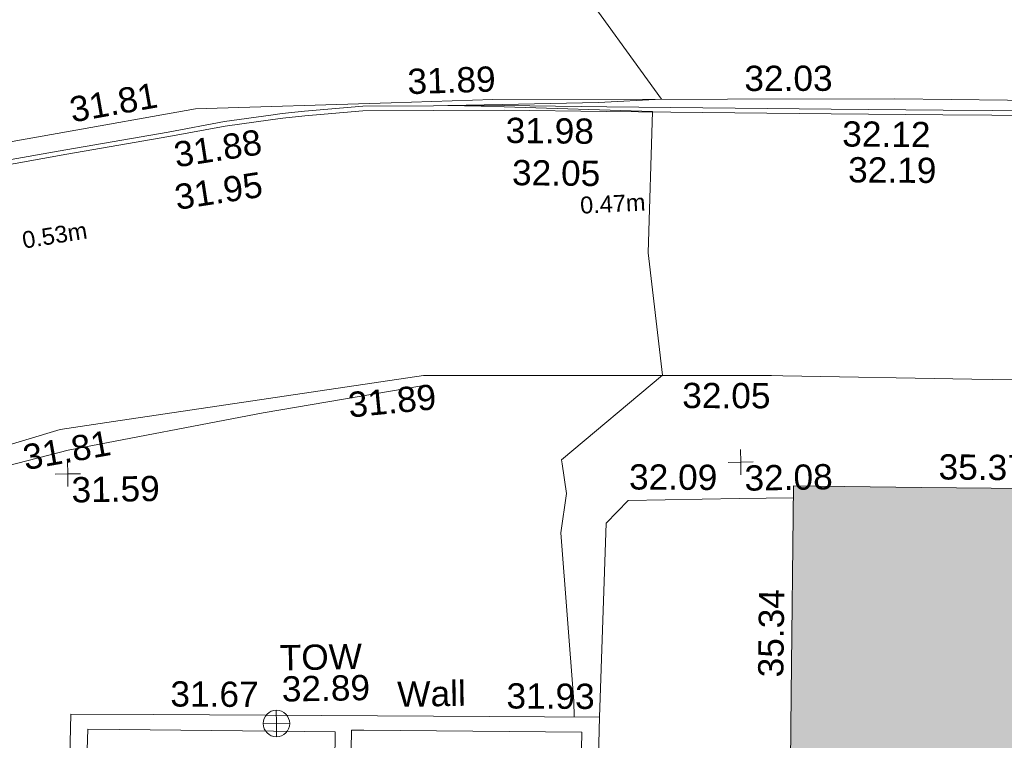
# Model space of a CAD drawing. Header units: millimetres. Extents: x -287732 to 520720, y -103372 to 287754.
# Tile 308 of 380: x 152859 to 167488, y 253340 to 264043. Entities that reach past the tile are written whole.
import ezdxf

# ---------------------------------------------------------------- set-up
doc = ezdxf.new("R2010")
doc.units = ezdxf.units.MM
doc.linetypes.add('IMPORT-UG_ELEC_LV_QLB2 _2_', pattern=[2700, 1500, -300.0000000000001, 0, -250, 150, -300.0000000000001, 0, -200])
doc.linetypes.add('IMPORT-UG_ELEC_STREET LIGHTING_QLB2 _2_', pattern=[2700, 1500, -300.0000000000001, 0, -250, 150, -300.0000000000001, 0, -200])
for name, color, linetype, lineweight, true_color in [('00_TOPO_TOP_OF_WALL', 7, 'Continuous', 9, 0x666666), ('00_UAV_BUILDING_CANOPY', 7, 'Continuous', 9, 0xff7fff), ('00_UAV_CONCRETE', 9, 'Continuous', 9, 0x808080), ('00_UAV_FENCE', 7, 'Continuous', 9, 0x264c2f), ('00_UAV_FORM_LINES', 7, 'Continuous', 9, 0x666666), ('00_UAV_KERB_BOTTOM', 1, 'Continuous', 9, 0xff0000), ('00_UAV_KERB_TOP', 7, 'Continuous', 9, 0xa500a5), ('00_UAV_LEVEL_SPOT', 7, 'Continuous', 9, 0x666666), ('00_UAV_TOP_OF_WALL', 7, 'Continuous', 9, 0x666666), ('00_UAV_WALL', 7, 'Continuous', 9, 0x7c00a5), ('01_DTM_CONTOUR_MNR', 7, 'Continuous', 9, 0xa5a552), ('12333-PUM-2D-U-0001-C01 - Rev2_REVIT IMPORT_dwg', 7, 'Continuous', 9, 0x767676), ('A_RHA_Line', 7, 'Continuous', 9, 0x00a600), ('PUM-ELECTRIC-LV-QLB2', 1, 'IMPORT-UG_ELEC_LV_QLB2 _2_', 9, 0xff0000)]:
    doc.layers.add(name, color=color, linetype=linetype, lineweight=lineweight, true_color=true_color)
doc.layers.add('A_RHA_Detail', color=7, linetype='Continuous', lineweight=9)
doc.styles.add('Arial_1', font='arial.ttf', dxfattribs={"height": 250})
doc.styles.add('Swis721 Lt BT_2', font='swissl.ttf', dxfattribs={"height": 375})

# ---------------------------------------------------------------- blocks, each defined once
blk = doc.blocks.new('12333-PUM-2D-U-0001-C01 - Rev2_REVIT IMPORT_dwg_TOW-2077249-Site Location Plan Proposed')
at = {"layer": '00_TOPO_TOP_OF_WALL', "color": 254, "true_color": 0xcccccc, "flags": 128}
for points in [[(0, 525.0554400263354), (0, 0), (-525.0554401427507, 0)], [(525.0554401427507, 0), (0, 0), (0, -525.0554400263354)]]:
    blk.add_lwpolyline(points, dxfattribs=at)
at = {"layer": '00_TOPO_TOP_OF_WALL', "color": 254, "true_color": 0xcccccc}
blk.add_circle((0, 0), 525.0554401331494, dxfattribs=at)
blk = doc.blocks.new('12333-PUM-2D-U-0001-C01 - Rev2_REVIT IMPORT_dwg_UAV-2077255-Site Location Plan Proposed')
at = {"layer": '00_UAV_LEVEL_SPOT', "color": 254, "true_color": 0xcccccc, "flags": 128}
for points in [[(500.0000000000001, 0), (0, 0), (0, 500.0000000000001)], [(0, -500.0000000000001), (0, 0), (-500.0000000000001, 0)]]:
    blk.add_lwpolyline(points, dxfattribs=at)
blk = doc.blocks.new('12333-PUM-2D-U-0001-C01 - Rev2_REVIT IMPORT_dwg_MGS62954_T2_Galway_ITM_3d_Rev1-2077680-Site Location Plan Proposed')
at = {"layer": '00_UAV_CONCRETE', "color": 254, "true_color": 0xcccccc, "flags": 128}
blk.add_lwpolyline([(534067836.5120001, 725806250.0159999), (534067986.0470001, 725809128.2360002), (534068319.0470001, 725809459.2360002), (534069966.5600509, 725809458.4533335), (534070772.2441353, 725809458.0705857)], dxfattribs=at)
at = {"layer": '00_UAV_FENCE', "color": 254, "true_color": 0xcccccc, "flags": 128}
for points in [[(534040236.5966402, 725811621.3257229), (534044811.3240002, 725812382.8490001), (534045165.275646, 725812441.7828897), (534049892.3240002, 725813228.8490003), (534050095.5373529, 725813263.728904), (534054984.3240001, 725814102.8490001), (534055022.6383213, 725814110.7843702), (534058499.3240001, 725814830.849), (534059928.9222767, 725815058.6848342), (534061994.3240002, 725815387.8490002), (534064902.0096612, 725815427.3198463), (534066414.3240001, 725815447.8490001), (534069899.4347883, 725815394.1241019), (534072382.3240002, 725815355.8490001), (534074893.3268316, 725815282.2835544), (534077775.3240002, 725815197.8490002), (534079872.7045814, 725815004.9772948), (534083060.3240001, 725814711.8490002)], [(534075641.9864571, 725811097.3114545), (534073456.3240002, 725811172.849), (534070648.3701604, 725811271.009403), (534070481.3240001, 725811276.849), (534065651.5236487, 725811363.6789696), (534065308.3240001, 725811369.849), (534060691.5176215, 725810766.5066507), (534059898.3239999, 725810662.849), (534057181.324, 725809897.8490001), (534055814.6878422, 725809737.7221953), (534051403.3239999, 725809220.849), (534050853.8045634, 725809128.2796625), (534045924.2471108, 725808297.8706954), (534043668.3240001, 725807917.849), (534040997.4750281, 725807465.8634595)]]:
    blk.add_lwpolyline(points, dxfattribs=at)
at = {"layer": '00_UAV_FORM_LINES', "color": 254, "true_color": 0xcccccc, "flags": 128}
blk.add_lwpolyline([(534034910.023, 725806286.7385001), (534039275.023, 725807024.7385), (534044969.023, 725807854.7385001), (534047832.324, 725808442.849), (534052593.3240001, 725809116.849), (534057138.3239999, 725809664.849), (534060013.3239999, 725810353.849), (534062919.3240001, 725810853.849), (534065281.324, 725811214.849)], dxfattribs=at)
at = {"layer": '00_UAV_KERB_BOTTOM', "color": 254, "true_color": 0xcccccc, "flags": 128}
blk.add_lwpolyline([(534083060.324, 725814711.8490001), (534078083.0718437, 725814938.5967692), (534076010.5120001, 725815033.0160002), (534073095.2009416, 725815106.9019696), (534071433.5120001, 725815149.016), (534068098.8865773, 725815243.1329516), (534066579.512, 725815286.016), (534064479.512, 725815314.0159999), (534063616.6234485, 725815257.9040569), (534063288.5120001, 725815227.0160002), (534063105.5081211, 725815204.4317069), (534062430.3113397, 725815121.106467), (534061591.5120001, 725814982.016), (534060068.5119999, 725814746.0159999), (534058165.3316913, 725814440.7223341), (534057643.512, 725814357.0159999), (534055958.512, 725814065.016), (534053960.512, 725813723.0159999), (534053238.7362542, 725813602.8329962), (534050765.5120001, 725813191.0159999), (534048310.5562697, 725812769.548912), (534046676.512, 725812489.0160002), (534043378.2614954, 725811961.8406023), (534043285.512, 725811947.016)], dxfattribs=at)
at = {"layer": '00_UAV_KERB_TOP', "color": 254, "true_color": 0xcccccc, "flags": 128}
blk.add_lwpolyline([(534083063.5096731, 725814781.7764732), (534078086.2540181, 725815008.5244015), (534076012.9918483, 725815102.9756281), (534073098.3836907, 725815176.8437835), (534071435.386215, 725815218.9909774), (534068102.0692717, 725815313.0709983), (534066580.9661577, 725815356.0028334), (534064477.7046748, 725815384.0463195), (534063611.0707442, 725815327.6908218), (534063280.9432696, 725815296.6129786), (534063108.6254771, 725815275.3474427), (534062420.2946819, 725815190.4013498), (534061580.4265983, 725815051.1336626), (534060057.6088186, 725814815.1618992), (534058168.3823617, 725814512.1066034), (534057631.9917748, 725814426.0629176), (534055946.6306697, 725814134.0003401), (534053948.8581256, 725813792.0392741), (534053241.7716125, 725813674.3021771), (534050753.8410559, 725813260.0364317), (534048313.5724376, 725812841.0908289), (534046665.0653545, 725812558.0749396), (534043381.3100927, 725812033.2163868), (534043274.1549, 725812016.089252)], dxfattribs=at)
at = {"layer": '00_UAV_WALL', "color": 254, "true_color": 0xcccccc, "flags": 128}
blk.add_lwpolyline([(534059827.512, 725802664.0159999), (534059985.512, 725806433.0159999), (534061211.1527296, 725806404.4473778), (534066203.0558738, 725806288.0904454), (534067836.5120001, 725806250.0159999), (534067691.5577514, 725802891.2467571), (534067618.7259771, 725801203.6444535), (534067390.5120001, 725801212.0160002), (534067506.2638399, 725804278.1677575), (534067572.512, 725806033.016), (534064331.1214548, 725806116.3471036), (534064149.512, 725806121.016), (534064036.1915193, 725802921.4540298), (534063818.5119999, 725802928.0159999), (534063856.5533498, 725804315.4321277), (534063905.512, 725806101.0159999), (534060695.9619164, 725806191.91829), (534060233.5120001, 725806205.0159999), (534060058.8902055, 725802657.0908014)], close=True, dxfattribs=at)
at = {"layer": '01_DTM_CONTOUR_MNR', "color": 254, "true_color": 0xcccccc, "flags": 128}
blk.add_lwpolyline([(534067460.0118721, 725806258.7918915), (534067457.7076446, 725806493.2769538), (534067309.8371534, 725808994.3495448), (534067406.4497635, 725809577.8909568), (534067345.2072634, 725810021.1471347), (534067339.9812797, 725810081.8723444), (534068860.0000001, 725811310.0000004), (534068677.9515208, 725813132.8754879), (534068780.0000001, 725815230.0000002), (534066580.0000002, 725815336.764706), (534066237.0000002, 725815351.8333336), (534065740.0000001, 725815370.0000001), (534066556.5717373, 725815372.403198), (534067982.7525659, 725815378.084873), (534068920.0000002, 725815410.0000002), (534067635.2315808, 725817251.4543539)], dxfattribs=at)
at = {"xscale": 0.375, "yscale": 0.375, "zscale": 0.375}
for name, p in [('12333-PUM-2D-U-0001-C01 - Rev2_REVIT IMPORT_dwg_UAV-2077255-Site Location Plan Proposed', (534060000.0000001, 725810000)), ('12333-PUM-2D-U-0001-C01 - Rev2_REVIT IMPORT_dwg_UAV-2077255-Site Location Plan Proposed', (534070000.0000001, 725810000)), ('12333-PUM-2D-U-0001-C01 - Rev2_REVIT IMPORT_dwg_TOW-2077249-Site Location Plan Proposed', (534063035.3240001, 725806238.849))]:
    blk.add_blockref(name, p, dxfattribs=at)
at = {"layer": '00_UAV_BUILDING_CANOPY', "color": 251, "true_color": 0x666666, "char_height": 375, "width": 1495.902363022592, "attachment_point": 1, "line_spacing_factor": 1.005061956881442, "style": 'Swis721 Lt BT_2'}
for s, insert, rotation in [('35.37', (534072944.5389771, 725810066.8795233), 358.39820237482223), ('35.34', (534070202.5341572, 725806801.5490336), 88.39820238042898)]:
    blk.add_mtext(s, dxfattribs=dict(at, insert=insert, rotation=rotation))
at = {"layer": '00_UAV_CONCRETE', "color": 251, "true_color": 0x666666, "insert": (534068342.7514967, 725809997.9298439), "char_height": 375, "width": 1495.902363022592, "attachment_point": 1, "rotation": 358.6428417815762, "line_spacing_factor": 1.005061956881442, "style": 'Swis721 Lt BT_2'}
blk.add_mtext('32.09', dxfattribs=at)
at = {"layer": '00_UAV_FENCE', "color": 251, "true_color": 0x666666, "char_height": 375, "width": 1495.902363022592, "attachment_point": 1, "line_spacing_factor": 1.005061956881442, "style": 'Swis721 Lt BT_2'}
for s, insert, rotation in [('31.89', (534065145.264676, 725815925.8971845), 0.7777229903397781), ('31.81', (534060097.8652367, 725815587.0886956), 9.055107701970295), ('32.03', (534070157.0384182, 725815885.4414476), 359.11682402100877), ('31.89', (534064169.6626589, 725811136.8348757), 4.537735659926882), ('32.05', (534069153.0464601, 725811193.2183306), 358.8074845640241), ('31.81', (534059313.8309754, 725810435.6029422), 9.098053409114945)]:
    blk.add_mtext(s, dxfattribs=dict(at, insert=insert, rotation=rotation))
at = {"layer": '00_UAV_KERB_BOTTOM', "color": 251, "true_color": 0x666666, "char_height": 375, "width": 1495.902363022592, "attachment_point": 1, "line_spacing_factor": 1.005061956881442, "style": 'Swis721 Lt BT_2'}
for s, insert, rotation in [('31.88', (534061637.9259392, 725814893.5958165), 7.795848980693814), ('31.98', (534066600.2286553, 725815176.4932978), 358.3833048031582), ('32.12', (534071598.5225176, 725815035.9043597), 358.5482001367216)]:
    blk.add_mtext(s, dxfattribs=dict(at, insert=insert, rotation=rotation))
at = {"layer": '00_UAV_KERB_TOP', "color": 251, "true_color": 0x666666, "char_height": 375, "width": 1495.902363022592, "attachment_point": 1, "line_spacing_factor": 1.005061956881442, "style": 'Swis721 Lt BT_2'}
for s, insert, rotation in [('32.05', (534066683.8757776, 725814547.6379104), 358.38330480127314), ('32.19', (534071677.1528881, 725814502.2343296), 358.54820014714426), ('31.95', (534061638.7741053, 725814262.5500478), 7.764348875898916)]:
    blk.add_mtext(s, dxfattribs=dict(at, insert=insert, rotation=rotation))
at = {"layer": '00_UAV_LEVEL_SPOT', "char_height": 375, "width": 1495.902363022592, "attachment_point": 1, "line_spacing_factor": 1.005061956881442, "style": 'Swis721 Lt BT_2'}
for s, insert in [('31.59', (534060051.8765643, 725809949.1441547)), ('32.08', (534070051.8765643, 725809949.1441547))]:
    blk.add_mtext(s, dxfattribs=dict(at, insert=insert))
at = {"layer": '00_UAV_TOP_OF_WALL', "char_height": 375, "attachment_point": 1, "line_spacing_factor": 1.005061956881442, "style": 'Swis721 Lt BT_2'}
for s, insert, width in [('TOW', (534063101.7646312, 725807401.4583873), 1343.937678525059), ('32.89', (534063124.2265385, 725806937.6104646), 1495.902363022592)]:
    blk.add_mtext(s, dxfattribs=dict(at, insert=insert, width=width))
at = {"layer": '00_UAV_WALL', "color": 251, "true_color": 0x666666, "char_height": 375, "width": 1495.902363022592, "attachment_point": 1, "line_spacing_factor": 1.005061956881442, "style": 'Swis721 Lt BT_2'}
for s, insert, rotation in [('31.67', (534061472.6250809, 725806893.7168067), 358.6647268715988), ('31.93', (534066464.5282251, 725806777.3598746), 358.66472687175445)]:
    blk.add_mtext(s, dxfattribs=dict(at, insert=insert, rotation=rotation))
at = {"layer": '00_UAV_WALL', "color": 251, "true_color": 0x666666, "insert": (534064837.8442461, 725806828.2589294), "char_height": 375, "width": 1130.237340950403, "attachment_point": 1, "line_spacing_factor": 1.005061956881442, "style": 'Swis721 Lt BT_2'}
blk.add_mtext('Wall', dxfattribs=at)
blk = doc.blocks.new('12333-PUM-2D-U-0001-C01 - Rev2_REVIT IMPORT_dwg-1620468-Site Location Plan Proposed')
blk.add_blockref('12333-PUM-2D-U-0001-C01 - Rev2_REVIT IMPORT_dwg_MGS62954_T2_Galway_ITM_3d_Rev1-2077680-Site Location Plan Proposed', (-533641079.6498471, -725615854.3561786))
at = {"layer": 'PUM-ELECTRIC-LV-QLB2', "char_height": 250, "width": 1160.025439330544, "attachment_point": 2, "line_spacing_factor": 0.9417779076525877, "style": 'Arial_1'}
for s, insert, rotation in [('0.47m', (427082.8205038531, 198142.2559432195), 1.8752702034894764), ('0.53m', (418769.7316646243, 197817.2100386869), 8.092050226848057)]:
    blk.add_mtext(s, dxfattribs=dict(at, insert=insert, rotation=rotation))

msp = doc.modelspace()

# ---------------------------------------------------------------- hatches: boundary and pattern name
at = {"layer": 'A_RHA_Detail', "true_color": 0xc0c0c0}
h = msp.add_hatch(color=9, dxfattribs=at)
h.paths.add_polyline_path([(-80880.60083809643, -68502.79057078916), (-80400.865924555, -68483.41509113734), (-80400.865924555, -62984.64684185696), (-24474.85765177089, -63009.32043784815), (-24456.14471271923, -50840.30023858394), (-36622.55041039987, -50831.65104353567), (-36622.55041039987, -44228.57792613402), (-50959.0526582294, -44218.38599194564), (-50959.0526582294, -42573.78171514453), (-54563.9325804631, -42571.21897729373), (-54565.69773352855, -45054.17447474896), (-92408.82109321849, -45027.27149621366), (-92411.78875845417, -49201.74309222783), (-100061.9988811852, -49201.74309222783), (-100052.2214449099, -64852.82557838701), (-86120.90825229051, -64852.82557838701), (-86092.1662649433, -62957.90041523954), (-84861.10047608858, -62957.90041523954), (-84854.79052929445, -68240.109737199), (-80870.60226892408, -68240.10973722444)])
h.paths.add_polyline_path([(-137238.9269902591, -68461.9384092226), (-132719.7426408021, -68433.0633692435), (-132847.0731201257, -62850.04282283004), (-130454.6837966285, -62916.63108078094), (-130498.2830220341, -61355.85393642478), (-117581.136331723, -61423.42893438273), (-117492.3908565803, -49183.91309190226), (-125136.5200282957, -49178.47881952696), (-125133.572703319, -45032.61887136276), (-163007.1824077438, -45005.6942194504), (-163007.1824076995, -44090.2963411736), (-163123.8521269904, -44090.21339942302), (-163122.6389897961, -42383.75184302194), (-166563.8543419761, -42383.75184298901), (-166565.034908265, -44044.39824208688), (-193158.4656786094, -44025.49275805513), (-193195.152889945, -62863.65652504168), (-137269.7106414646, -62916.63108078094), (-137254.3708868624, -65679.90523788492)])
h.paths.add_polyline_path([(120310.9497607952, -32334.28230164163), (120312.4652266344, -31610.73011961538), (133451.2244789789, -31638.24899384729), (133469.2230092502, -19717.98315780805), (121295.7536929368, -19692.48606430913), (121319.8434528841, -8190.941560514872), (112277.0825930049, -8172.001674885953), (112263.1770823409, -14811.1234547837), (78285.85310969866, -14739.95861438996), (78292.82277619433, -8167.077575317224), (75241.99098605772, -8160.673431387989), (69355.76844233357, -8152.931592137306), (69353.6659720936, -9156.74635762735), (68372.60878945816, -9154.691552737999), (68372.60878945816, -13705.52853215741), (69333.7233474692, -13707.54156770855), (69325.07112547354, -16249.53369228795), (66623.4489111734, -16249.53369228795), (66619.79243935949, -17995.29925530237), (65989.07757494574, -17995.2992552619), (65985.44262772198, -19730.78799483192), (57152.23993377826, -19712.28702421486), (57127.42535098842, -31559.89463417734), (70277.87165424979, -31587.43801817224), (70277.87165431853, -32271.7414715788), (78263.96947909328, -32285.12944888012), (78266.62661740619, -31019.79372153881), (112335.8856506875, -31091.15111860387), (112335.8856506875, -32317.57330553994), (119781.4233959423, -32333.17321913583)])
h.paths.add_polyline_path([(7503.717409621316, -1791.439263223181), (15482.43097392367, -674.0213231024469), (15484.0826588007, 148.1327206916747), (56188.28042539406, 205.5276654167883), (56155.84326007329, 14338.3166313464), (18016.62665935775, 14236.48149539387), (17967.9025208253, 34313.18372071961), (21727.10644863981, 34324.0692624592), (21708.90974962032, 40608.10218321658), (18009.66447159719, 40608.10218321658), (17995.54603706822, 45483.75063442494), (9770.084204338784, 45420.6329473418), (3966.213879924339, 45446.76585222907), (3984.771235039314, 14176.56786832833), (1023.062455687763, 14176.56786837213), (-276.5134647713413, 14190.52623461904), (-231.6790044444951, 5968.135265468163), (-226.4491536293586, 193.7444677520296), (553.0869992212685, 183.4716499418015), (7477.609307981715, 143.2867586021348), (7488.638446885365, -674.0213231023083)])
h.paths.add_polyline_path([(77755.59663317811, 53.47451145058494), (77729.51881611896, 1699.844979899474), (94464.47132486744, 1659.976083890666), (94606.37913471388, 17991.390236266), (88810.4190114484, 18015.03260816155), (88799.89418497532, 14436.74271609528), (69413.88950349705, 14457.8773889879), (69377.35724448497, 99.62816357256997), (75241.99098605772, 67.32134432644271)])
h.paths.add_polyline_path([(61252.12079701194, 46453.95617366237), (105774.7348988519, 46472.68783506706), (105768.2642198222, 61852.61234306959), (92285.13876309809, 61852.61234306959), (92308.59670399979, 65784.30757140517), (96107.4668000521, 65767.60445243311), (96059.68081117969, 75209.20847378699), (101084.8427276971, 75071.88872764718), (104988.0046543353, 74765.36560406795), (108403.6894220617, 74363.8408943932), (112009.2703903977, 73787.25420861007), (115645.3524815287, 73049.69667206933), (116890.8108051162, 72761.69136252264), (120208.9929833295, 71893.18353872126), (120865.241739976, 71703.68484519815), (124135.6329506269, 70669.67317906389), (127435.6253142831, 69480.50055823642), (127820.4368670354, 69394.93141813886), (128274.3081769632, 69331.69585753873), (128731.8791144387, 69306.66104516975), (129189.9401488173, 69320.00258290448), (129645.2782985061, 69371.62688826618), (130094.6997111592, 69461.17185603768), (130535.0520071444, 69588.00939074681), (130963.246434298, 69751.24981927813), (131376.2795165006, 69949.74812590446), (131771.2541232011, 70182.11198903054), (132162.5575600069, 70460.5404660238), (132496.0921583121, 70741.69081113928), (132820.871367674, 71064.98072578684), (133117.4593294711, 71414.31364272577), (133383.77568926, 71787.23923950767), (133616.5473239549, 72178.5372844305), (133817.1647262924, 72590.54524898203), (133982.6025969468, 73017.89547513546), (134111.7005086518, 73457.59040801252), (134203.5529320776, 73906.54590458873), (134257.5155883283, 74361.61286216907), (134272.5462649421, 74819.5993153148), (134250.5259875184, 75277.29281745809), (134189.6227572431, 75731.48297747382), (134090.9274700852, 76178.98397757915), (133955.1324028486, 76616.65691993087), (133783.1900598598, 77041.43184345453), (133576.3064937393, 77450.32925647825), (133335.932843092, 77840.48103920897), (133063.7551572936, 78209.15055532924), (132761.6825665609, 78553.75185442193), (132431.8338935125, 78871.8678050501), (132076.5227905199, 79161.26705197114), (131698.2415080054, 79419.91966861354), (131299.6434187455, 79646.01139197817), (131093.5942456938, 79746.34209763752), (132146.0467355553, 83110.22226145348), (122787.7632953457, 86282.54285518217), (121604.3555412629, 82800.3591886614), (117095.9864227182, 83870.84033785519), (116841.9598400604, 83526.35449572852), (116120.5435466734, 91221.93611972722), (110237.7341284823, 91274.27491021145), (110194.3680786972, 90435.39030214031), (104988.0046543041, 90486.49901390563), (104973.2761846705, 94309.82427956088), (103746.1314668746, 94309.8242795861), (103839.9937121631, 122852.1474271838), (96365.09202306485, 122931.9599470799), (96350.3400238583, 123952.4168585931), (104555.5505249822, 123902.1925226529), (104607.3234458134, 120248.5396156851), (125502.5015002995, 120134.1933400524), (125662.0200253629, 137657.3796882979), (114479.5865733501, 137699.2256881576), (114382.306264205, 129149.9458158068), (104644.159003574, 129187.9975073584), (104577.9931702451, 126217.3903144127), (101184.4926406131, 126159.1566967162), (101264.6166812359, 135959.2655565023), (89967.23178808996, 135988.8856164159), (89927.63362986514, 125823.6463181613), (93630.53562302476, 125840.7948842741), (93580.65688892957, 122931.9599470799), (88697.38835376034, 122904.7310126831), (88679.3898954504, 95739.09143775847), (86378.25848996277, 95739.09143775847), (86378.18187189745, 96178.1008337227), (83279.50743284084, 96200.92083327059), (83273.62493422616, 95735.74732133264), (70169.67509619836, 95733.22421950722), (70166.26842742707, 96272.07409347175), (66674.99731294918, 96257.14073655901), (66654.74538556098, 95755.71092136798), (65784.77231079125, 95755.71092136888), (65887.65094984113, 117470.630565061), (53473.3427162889, 117487.9046429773), (53434.44066309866, 98570.46349063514), (40649.41626916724, 98570.46349063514), (40610.16711559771, 94406.01479078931), (38853.82372868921, 94410.36303440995), (38848.65589191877, 89463.65332729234), (40612.46601912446, 89518.45976927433), (40665.38257362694, 86257.73741128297), (38372.19584460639, 86305.72309285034), (38369.79374539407, 76901.0507917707), (50937.9512507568, 76944.40198294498), (50922.88567286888, 74598.78180889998), (56484.9061132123, 74588.85093771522), (56484.9061132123, 75194.85181995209), (92465.4037153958, 75233.0258166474), (92645.92783662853, 71766.64845094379), (89810.55521366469, 69362.83965827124), (85313.16173974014, 69360.94750420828), (85313.16173974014, 66907.4050808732), (75210.14498263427, 66903.15451589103), (75210.14498263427, 63815.70944550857), (70819.40014309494, 63815.70999200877), (70819.21601505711, 64253.35708059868), (69456.83415683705, 64253.35708059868), (69455.7195737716, 66901.99623166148), (61303.32856759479, 66898.5668068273), (61304.56054988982, 63970.32021231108), (70500.41048208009, 63970.32021219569), (70500.4088543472, 61852.59006207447), (61245.6438848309, 61848.69637488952), (61252.03558504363, 46656.49344428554)])
h.paths.add_polyline_path([(-17153.16561239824, 48569.32684293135), (-17153.16561224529, 60770.38083685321), (-29362.88357759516, 60774.70428694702), (-29362.88357759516, 67399.20394580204), (-43507.24466814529, 67405.01911303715), (-43488.5313307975, 69093.07334175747), (-45766.41866231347, 69109.32868388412), (-45794.3462003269, 67405.01911303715), (-47272.11273194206, 67404.2124544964), (-47272.44887633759, 66454.91798908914), (-86004.56386332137, 66468.63299519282), (-86006.66970787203, 60521.58362721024), (-92662.87722510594, 60521.58362721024), (-92665.2138765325, 50184.35611932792), (-79752.0168396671, 50179.78309939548), (-79752.016597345, 48591.4932381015), (-17157.7163123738, 48569.32845417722)])
h.paths.add_polyline_path([(-201056.4185878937, 48628.75479108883), (-138377.9751621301, 48634.64535779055), (-138377.9751621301, 50133.28201003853), (-125467.710581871, 50134.49626164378), (-125468.6909603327, 60566.1903686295), (-132186.8595614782, 60565.86652591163), (-132187.4203588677, 66533.0197876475), (-170643.3098734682, 66805.61809689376), (-170643.3098732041, 67738.78475848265), (-200340.0100486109, 67488.93693764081), (-200348.7171487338, 60827.78025104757), (-201057.5650552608, 60827.71357558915), (-201056.6510294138, 51102.04313372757)])
h.paths.add_polyline_path([(-240051.5126725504, 54769.19491160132), (-239444.490259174, 54811.10754483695), (-239186.5396223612, 54841.92927608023), (-238764.8191577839, 54940.98166103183), (-238382.4735933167, 55122.46891388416), (-237990.3402229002, 55354.87497234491), (-237269.2031023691, 55936.21515020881), (-237032.4836384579, 56225.56611516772), (-236793.0039602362, 56569.31473944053), (-236554.5880578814, 57004.26389721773), (-236432.7219585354, 57267.46508908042), (-236300.081527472, 57753.26238983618), (-236250.7285154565, 58017.17885684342), (-236235.6490609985, 58516.21786804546), (-236233.2538429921, 58987.85640053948), (-236213.7029795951, 59823.48083769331), (-236363.8287855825, 59820.86038205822), (-236634.0279869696, 60698.06075827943), (-236391.9547756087, 61432.19726339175), (-236225.4740089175, 61435.10319600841), (-236201.6036569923, 62637.68779596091), (-232563.5271750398, 62639.28734435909), (-232563.5271750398, 63049.03842404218), (-232732.1945866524, 63049.15302218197), (-232860.1521277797, 63457.95890274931), (-232731.606808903, 63914.24862697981), (-232560.8209656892, 63914.24862697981), (-232515.1276847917, 70598.00033009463), (-240628.6947849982, 70598.85496273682), (-240629.7923196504, 72350.98321577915), (-246412.6011212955, 72347.36085933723), (-246412.6011212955, 70616.45923936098), (-254449.5805725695, 70618.60952619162), (-254454.637144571, 70754.06491720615), (-254469.7140363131, 73191.66276250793), (-263883.2532625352, 73267.83063688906), (-263902.4181505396, 68260.74348553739), (-263714.8217520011, 68259.82096572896), (-263552.9672900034, 67819.65434396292), (-263719.0883117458, 67392.2068408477), (-263913.6298699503, 67392.20684284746), (-263956.7001913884, 58633.76423459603), (-260181.1963171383, 58611.22607638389), (-260192.3146983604, 56354.25111579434), (-257184.684388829, 56339.46086021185), (-257213.4419957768, 57092.93866021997), (-257338.5163846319, 57093.27331223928), (-257471.0109294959, 57531.74572308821), (-257338.5163845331, 58062.22513696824), (-257203.4956297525, 58064.06881289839), (-257173.5751889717, 58598.54056692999), (-256478.2273617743, 58575.27357994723), (-256478.2273617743, 58788.51859473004), (-256013.0091299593, 58911.92701534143), (-255397.0786664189, 58780.99767617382), (-255397.0786664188, 58595.982422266), (-243809.885361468, 58585.92793201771), (-243805.3570672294, 58352.04527760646), (-243740.939469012, 57884.52572680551), (-243619.0830608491, 57421.84877545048), (-243424.3877545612, 56943.65915412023), (-243247.1437899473, 56608.24157713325), (-243003.0710579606, 56249.99021479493), (-242732.2093200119, 55932.75703082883), (-242371.7230178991, 55603.12658811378), (-242141.255125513, 55424.88676767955), (-241804.9643037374, 55216.88439822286), (-241529.4640827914, 55077.02869055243), (-241100.6275144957, 54917.18295003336), (-240836.2134980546, 54840.82833176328), (-240453.4486195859, 54788.60784130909), (-240218.9578693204, 54777.28227442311)])
h.paths.add_polyline_path([(40276.69022552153, 59895.36417752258), (40328.62676029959, 69196.9439153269), (36588.99968785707, 69217.8245910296), (36619.46637569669, 74674.25962428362), (32264.36460078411, 74687.02318924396), (32233.48293867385, 69156.26826306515), (11916.69390495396, 69269.70959686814), (11966.66200111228, 78218.75165974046), (29087.509017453, 78123.15526808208), (29143.44567205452, 88141.1370047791), (15719.348796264, 88216.09212953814), (15732.60379610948, 90589.9978889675), (4594.294101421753, 90652.19003489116), (4525.129359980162, 78265.12250449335), (10096.76365553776, 78234.01258731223), (10077.43887221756, 74773.03821910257), (4547.641142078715, 74803.91453678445), (4465.579974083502, 60107.1600234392), (19125.89094760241, 60025.30234268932), (19139.86249374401, 62527.53804644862), (31738.59196305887, 62457.19146404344), (31724.55430858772, 59943.11609815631), (38369.79364225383, 59906.01157293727)])
h.paths.add_polyline_path([(-246083.0241259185, 72334.29150213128), (-246083.0594797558, 72334.30275087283), (-246208.2905500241, 72334.29150213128)])
h.paths.add_polyline_path([(-114575.3004830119, 112178.0758695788), (-114575.3246435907, 112178.0758695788), (-114707.2752166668, 115801.5811617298)])
h.paths.add_polyline_path([(-154699.9178765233, 101760.4080976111), (-114382.050333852, 101776.0542914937), (-114382.050333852, 106926.9360164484), (-113755.641395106, 106927.1792101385), (-113757.5507412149, 111847.2721531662), (-114431.6837526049, 111847.2721531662), (-114431.8097758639, 112178.0758695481), (-114575.3004830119, 112178.0758695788), (-114578.9984943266, 121707.2390833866), (-123056.9849702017, 121707.2390833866), (-123068.8201032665, 156452.7036899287), (-119381.2340625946, 156454.1348067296), (-119381.2340625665, 160165.8597952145), (-115501.031452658, 160167.3662801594), (-115503.3750945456, 166206.5793118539), (-132411.7987151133, 166599.6604729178), (-132411.8243278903, 166665.6603411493), (-135275.0124468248, 166664.5490317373), (-135275.0124468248, 166628.1883101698), (-135911.3205076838, 166628.1944502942), (-135911.3479256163, 166352.1604668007), (-152521.1633846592, 166345.7146753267), (-152518.3680955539, 159142.6836790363), (-150699.3133726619, 159117.9265656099), (-150758.5477087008, 122560.691203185), (-151059.2005266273, 122560.691203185), (-151061.0981347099, 121302.4374932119), (-154138.3148337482, 121372.6012653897), (-154138.3148337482, 121865.1834517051), (-154704.3888425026, 121867.2611370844), (-154688.5451973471, 119352.3937021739), (-154745.5933227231, 119352.3715636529), (-154745.5763474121, 118722.1532660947), (-160794.1544526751, 118748.7442832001), (-160794.1544526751, 119410.5425977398), (-163852.1622693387, 119422.408321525), (-163855.0715294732, 118762.2003111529), (-167568.6765459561, 118778.5256058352), (-166634.6619849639, 124395.1277019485), (-166930.050559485, 124500.0918161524), (-167568.6765459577, 124707.6250903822), (-168028.2173235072, 124841.3808647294), (-168630.5006276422, 124991.3056740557), (-169238.2056069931, 125117.4693074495), (-169850.3952285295, 125219.6772876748), (-170466.1255403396, 125297.7720169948), (-171089.11025998, 125351.8553033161), (-171704.4065937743, 125381.1774255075), (-172325.0479971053, 125386.3595015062), (-172782.2248668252, 125374.5832362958), (-173401.7764235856, 125337.4554476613), (-174109.844898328, 125263.4341236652), (-174634.1213722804, 125190.4100126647), (-175245.0145766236, 125080.719099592), (-176047.1958093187, 124895.7675260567), (-176665.4852587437, 124724.7228134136), (-177045.3001228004, 124609.1129151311), (-177631.5127792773, 124405.2077276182), (-176665.4852586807, 118818.5158794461), (-177558.9402083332, 118822.4435768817), (-177662.2853368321, 125263.4341236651), (-176365.3912351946, 126542.9270807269), (-159462.2970490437, 126319.910391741), (-157057.7396790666, 128609.0850976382), (-157060.6673204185, 136153.1661957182), (-158638.8016610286, 137740.2441626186), (-159352.3735831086, 137740.2441626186), (-161634.4140634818, 140201.1078539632), (-168727.9404945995, 140256.8191146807), (-171035.0401161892, 137942.8847305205), (-174184.1459014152, 137942.8847305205), (-176460.1167434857, 140292.2858551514), (-177341.6856934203, 140292.2858551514), (-177341.7113613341, 140358.4281613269), (-183428.5803825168, 140356.0660244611), (-185921.6385985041, 137917.4639994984), (-185921.6385985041, 131757.3091155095), (-186906.8767412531, 131756.9267733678), (-187725.3914540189, 130809.9989183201), (-187724.058890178, 127376.1828148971), (-186481.0281350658, 126304.5577463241), (-186479.4846754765, 122327.2959175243), (-185176.2828158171, 121059.4673825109), (-180304.1129154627, 121059.4673824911), (-180304.1136492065, 118802.0484409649), (-193555.3706955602, 118802.0484409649), (-193555.368699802, 133117.8341649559), (-192593.6442938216, 133118.2073819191), (-192593.6442938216, 134200.8158367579), (-192224.6284783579, 134200.9592041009), (-192225.5653014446, 136615.0101267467), (-192595.0012460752, 136615.0101267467), (-192595.4357332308, 137734.4745165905), (-193589.2709668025, 137734.4746851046), (-193589.2685988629, 147474.570583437), (-193163.2062206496, 147492.8644732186), (-192765.7252967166, 147531.087133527), (-192359.9383250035, 147589.5931622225), (-192199.8207947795, 147616.5827294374), (-191882.7548926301, 147682.9245600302), (-191568.5380070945, 147761.6632019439), (-191257.654638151, 147852.677242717), (-190828.6072909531, 148002.2045655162), (-190647.7999969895, 148070.9514233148), (-190349.7690789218, 148197.8750094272), (-190056.9509284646, 148336.4013817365), (-189769.797051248, 148486.3169427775), (-189405.3590254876, 148698.0567944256), (-189132.906026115, 148873.2749095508), (-188867.542109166, 149059.0543929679), (-188609.6764469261, 149255.1087866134), (-188354.9814055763, 149465.3525772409), (-188079.6339208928, 149713.879248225), (-187884.9836199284, 149901.8220103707), (-187545.928247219, 150265.8040604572), (-187446.29984479, 150378.3960832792), (-187241.3270201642, 150629.2310214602), (-187046.3599558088, 150887.9197697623), (-186861.6992771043, 151154.0634500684), (-186546.1373636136, 151669.829875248), (-186524.4196769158, 151707.0632450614), (-163675.2898318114, 151669.829875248), (-163687.5843045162, 148134.07679455), (-157303.6541541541, 148136.492106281), (-157303.6541541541, 155759.91501608), (-157557.4317586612, 155765.0384228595), (-157555.9168973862, 166678.0466575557), (-187009.2021991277, 166699.7464767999), (-187013.0952111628, 162054.4009359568), (-188707.17754695, 162044.5925187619), (-188705.9961892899, 155021.5333641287), (-188737.9999316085, 154650.5326604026), (-188799.0133969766, 154283.1866125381), (-188857.2045401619, 154035.4341107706), (-188966.1106131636, 153679.3368924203), (-189102.6200311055, 153332.8820747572), (-189265.8911675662, 152998.2056672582), (-189454.9174011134, 152677.371060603), (-189645.2484685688, 152421.3220123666), (-189916.9563410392, 152104.2450531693), (-190212.7041973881, 151809.4634871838), (-190530.6686598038, 151538.7947471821), (-190868.8893671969, 151293.9075915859), (-191225.281078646, 151076.3118324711), (-191597.6465194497, 150887.3490191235), (-192092.8415776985, 150682.5621956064), (-192519.2468154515, 150561.8451365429), (-192903.8930791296, 150482.240889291), (-193187.215491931, 150440.8868273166), (-193594.1866364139, 150407.1257787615), (-193594.5952989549, 151459.9895227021), (-205369.2399268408, 151455.4201247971), (-205354.4523517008, 113350.0822379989), (-207187.1580384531, 113349.3710182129), (-207184.3024929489, 105991.0636522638), (-205312.8748221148, 105991.1901500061), (-205311.2362476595, 101769.6553082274), (-175488.6451201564, 101781.2285901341), (-175488.6451201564, 110889.6985621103), (-154703.4627663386, 110897.5679794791), (-154700.2792295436, 102691.5597281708)])
h.paths.add_polyline_path([(193735.9435693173, 113047.8274774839), (208865.0938716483, 114991.0266430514), (208976.1154123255, 114126.6471160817), (216447.8967332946, 115086.3281915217), (216038.7305308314, 118271.9702413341), (232648.5073383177, 120405.3421626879), (233425.993615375, 114352.0734369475), (240632.2017567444, 115277.6440988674), (239854.8412683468, 121329.9334727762), (256406.8682407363, 123455.8879629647), (257091.7572256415, 118089.1198988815), (264572.2871227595, 119040.8180953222), (261877.8350555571, 138524.7609215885), (259178.7147038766, 138221.6086035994), (259197.3483655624, 137439.0084132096), (254686.1480587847, 136897.0007612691), (255412.6810205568, 131314.8303176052), (240852.7447969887, 129522.4514056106), (239771.0426543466, 137918.8519126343), (240649.5822431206, 138010.1984551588), (240062.3063116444, 142776.6750342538), (239165.7694642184, 142685.0143484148), (237630.9646614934, 151018.3171732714), (266172.8791088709, 154560.7889781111), (271297.1876944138, 142612.4006970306), (276531.7397502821, 144861.098714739), (274941.5029779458, 148527.9037281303), (302074.5307653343, 160134.9084326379), (300215.9323773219, 164320.1841173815), (301528.1613272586, 164907.0997989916), (300405.1237791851, 167477.8916353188), (299016.6944531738, 166945.7181824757), (295626.7488506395, 174518.754428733), (294333.0289184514, 177537.1551681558), (287288.8475947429, 174518.754428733), (289427.6893504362, 169661.0163463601), (272956.7816584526, 162557.1203578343), (271943.2187787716, 164897.4305293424), (267016.3118217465, 162764.0369715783), (268502.3094164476, 159357.0430143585), (265200.4029574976, 157946.4096681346), (226856.416695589, 153146.7821792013), (227510.3041274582, 148852.0205334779), (228280.9873165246, 141179.0007483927), (227302.3544112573, 141050.281300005), (227895.3788235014, 136433.1758633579), (228748.5501749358, 136523.8855003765), (229602.3077302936, 128023.7667641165), (217691.2359889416, 126493.8999679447), (217642.3600127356, 126874.433267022), (215138.5007311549, 126552.8357430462), (215194.9980427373, 126112.965074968), (215015.6132226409, 126089.924757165), (214840.9672575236, 127449.66446064), (192258.7012018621, 124549.1816390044), (193486.3576426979, 114991.0266430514)])
h.paths.add_polyline_path([(-78076.24187439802, 117605.5188722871), (-78076.23951902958, 117610.0871211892), (-78070.318122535, 129485.7330792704), (-74723.15926543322, 129478.385255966), (-74723.15926543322, 125435.7860624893), (-48015.64546086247, 125380.0246061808), (-47996.55031653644, 135872.5822179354), (-61198.15919578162, 135901.5630078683), (-74714.72264144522, 135923.5088764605), (-74723.6287602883, 131865.2975510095), (-78070.318122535, 131872.642169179), (-78062.97909487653, 149549.7689430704), (-58292.26570492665, 149541.5607197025), (-58292.26570491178, 148946.2407608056), (-37707.70924046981, 148937.6946533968), (-37703.30827430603, 159740.0672041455), (-44148.26955755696, 159742.7429641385), (-44148.26955755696, 162961.3319174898), (-49829.95437583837, 162961.3319174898), (-49830.92144130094, 160632.0129326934), (-78494.09026625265, 160643.9130440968), (-78494.09026625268, 161615.1537738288), (-78739.225852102, 161615.2555472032), (-78691.7919454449, 168187.9195488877), (-90844.57645036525, 168126.8149079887), (-90962.52567694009, 152686.7636277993), (-89064.97866809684, 152685.9758215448), (-89079.54115380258, 117610.0871211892), (-78374.80218507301, 117605.6428258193)])
h.paths.add_polyline_path([(69254.82576126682, 129235.9722870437), (69259.97086178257, 136167.789247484), (86068.0992678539, 136131.0235193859), (86008.66431381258, 164703.3084147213), (58789.63167882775, 164723.511581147), (58789.63167882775, 170119.2062865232), (54460.1632489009, 170122.4198087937), (54457.21717773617, 166153.279245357), (47042.2151650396, 166158.7829869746), (47041.10931533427, 164668.9097040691), (39173.27935198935, 164674.7495545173), (39172.83712618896, 164078.9539098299), (17014.87910992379, 164095.4005254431), (17002.38841206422, 147267.1142245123), (12659.63471563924, 147267.1142245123), (12653.60087534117, 139137.9291796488), (17031.41608901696, 139134.6797717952), (17024.5879174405, 129935.3194463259), (39191.34773726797, 129918.8662983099), (39191.34773726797, 129258.2867272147), (69014.0340609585, 129236.1510132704)])
h.paths.add_polyline_path([(39265.62356917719, 139467.8223435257), (33050.91021530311, 139484.1586867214), (33087.56357182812, 153427.9220784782), (39277.60130889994, 153411.6505991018), (39277.60130890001, 152830.3127277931), (43058.29603858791, 152820.3745823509), (43024.83899408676, 140092.5601633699), (39267.2657899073, 140092.5601633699)])
h.paths.add_polyline_path([(1979.548949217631, 189123.2414339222), (18699.10403225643, 189180.0465563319), (18678.46874730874, 195253.6675675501), (24349.02704561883, 195272.9334348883), (24334.96888372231, 199550.7690688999), (28829.78348974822, 199566.0403168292), (28798.3577216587, 208815.6446464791), (24334.949615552, 208806.151404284), (24333.90624841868, 209113.2475694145), (16811.59093053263, 209087.6903002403), (16806.58456499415, 208843.5909093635), (6772.293057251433, 208809.4991440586), (6797.166076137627, 201488.5780549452), (-8471.058649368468, 201436.7038490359), (-8471.058649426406, 200429.0172028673), (-11856.09020770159, 200417.5164702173), (-11823.72827009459, 190892.3684138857), (-7614.729360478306, 190906.6685966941), (-7614.729360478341, 190170.8290169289), (-4608.619189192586, 190169.2993656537), (-4608.238782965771, 190916.8832264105), (1973.379031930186, 190939.2444180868), (1977.122761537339, 189837.3456693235)])
h.paths.add_polyline_path([(-20506.22133143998, 190640.0286460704), (-20122.28942212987, 206347.1214480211), (-41550.34215551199, 207015.2557957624), (-41462.26177903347, 210449.6195896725), (-31391.41053372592, 210152.0276719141), (-31078.64493155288, 223862.5743669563), (-44305.08575743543, 224230.7972280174), (-44490.79956591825, 211865.5542346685), (-47510.12209648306, 211942.9901385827), (-47722.57925071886, 203659.0205614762), (-47076.06680548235, 203635.3001465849), (-47175.4684425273, 199531.9403872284), (-46801.21126120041, 199520.4703269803), (-46873.68175963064, 195478.5899481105), (-44600.40472248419, 195425.2559779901), (-44685.88459507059, 192243.2795180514), (-38073.99929115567, 192135.6564362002), (-38104.39995468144, 191126.972250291), (-21537.79264466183, 190668.5723412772)])
h.paths.add_polyline_path([(16801.02360973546, 195961.500137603), (9656.615133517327, 196015.1086063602), (9643.838150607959, 199513.9922857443), (11631.77992468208, 199485.8321209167), (11631.7920940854, 203322.2460456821), (16806.58456511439, 203391.4855728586), (16801.0407710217, 195984.4293109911)])
h.paths.add_polyline_path([(122084.9264926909, 200536.2570557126), (122088.1805162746, 206386.1947929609), (125211.1061638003, 206386.1947929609), (125211.1162733, 206645.8932837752), (126202.7098976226, 206645.8932838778), (126203.0204769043, 207041.0477229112), (130401.4034741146, 206979.0758390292), (130444.2691124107, 209883.280297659), (126202.8383603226, 209945.8832030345), (126203.0204769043, 214624.1281189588), (127364.791950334, 214624.1281190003), (127365.2106673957, 225380.2058567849), (126159.8599207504, 225380.2527798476), (126207.4133336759, 241475.3410923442), (119482.5411291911, 241495.8747898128), (119479.2041949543, 246182.0096278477), (109943.9121324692, 246175.2196735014), (109953.2702601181, 233033.381429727), (115000.5285021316, 233033.3814296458), (114999.579292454, 208653.4991933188), (112026.3032630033, 208653.4991933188), (112024.3519988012, 200538.6761891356), (122024.6079402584, 200536.2715596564)])
h.paths.add_polyline_path([(30087.05071580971, 200986.75440713), (38030.67179071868, 201028.6865660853), (38030.67179071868, 202922.9731660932), (38109.89531492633, 202923.3913649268), (38067.25569096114, 208827.6066631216), (38013.35839378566, 208827.6672237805), (38012.38630971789, 209012.5383931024), (30044.90685988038, 208970.480297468), (30076.83023715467, 202922.9203834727)])
h.paths.add_polyline_path([(195986.2599417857, 205661.5722736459), (202896.8751332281, 206052.0074670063), (202676.8862551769, 209945.7611691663), (195766.2710618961, 209555.3259759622)])
h.paths.add_polyline_path([(-91652.40581580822, 206392.6172135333), (-79454.24421187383, 206432.5105635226), (-79629.29258199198, 238245.6998510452), (-68904.21147484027, 238215.095164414), (-68918.55832832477, 246312.9061543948), (-68918.56040493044, 246314.0782553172), (-68756.515268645, 246312.9061543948), (-68755.20581930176, 246638.9786699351), (-79620.07671794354, 246651.3624133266), (-79606.5628449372, 247343.5411849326), (-82154.50636787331, 247318.0695596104), (-82154.50636787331, 247488.1275895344), (-91640.64698348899, 247472.5371040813), (-91638.72040628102, 246846.4753752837), (-131470.3702759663, 246641.42150215), (-131470.3702759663, 250159.5419305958), (-142857.1087886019, 250176.7939677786), (-142864.0554935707, 246220.0701029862), (-165118.8027587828, 246272.3986783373), (-165040.0492656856, 253907.936045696), (-178677.4727934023, 253929.5079730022), (-178699.5521575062, 238176.7234097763), (-138599.3373496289, 238209.4781454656), (-138548.4479938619, 206627.5237025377), (-126646.6702863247, 206572.2299428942), (-126666.6805510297, 234825.8818836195), (-124962.7180531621, 234825.9534805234), (-124969.0241559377, 234688.4891474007), (-91595.61129713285, 234664.3133306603), (-91650.87307429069, 207155.5994723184)])
h.paths.add_polyline_path([(142123.7078574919, 209113.5383730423), (152768.4446292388, 209127.3137314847), (152745.2992288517, 227012.63380935), (142100.5623961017, 226998.8584508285), (142121.8067345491, 210582.5602643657)])
h.paths.add_polyline_path([(168998.8561129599, 209274.9592350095), (169026.8416078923, 226860.3446540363), (161686.6780314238, 226876.6646907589), (161647.6783165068, 209291.3037608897), (168846.6177107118, 209275.2977201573)])
h.paths.add_polyline_path([(49761.46820719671, 218476.5678095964), (49794.00484360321, 223316.1680811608), (41274.07755982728, 223363.4010619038), (41273.58999769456, 223290.8795634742), (32187.30576796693, 223351.9666549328), (32202.10532419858, 225553.2987454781), (20081.83724695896, 225634.7833114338), (20035.26675877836, 218707.7438801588), (31566.33951793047, 218630.2204881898), (31566.12891731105, 218598.8950898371), (49750.1971391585, 218476.6435849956)])
h.paths.add_polyline_path([(162361.9830851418, 234154.05208666), (162366.6425722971, 241589.9129272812), (135261.102696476, 241630.986197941), (135249.088870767, 234197.8735112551), (160249.0277027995, 234157.4671671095)])
h.paths.add_polyline_path([(176458.8604389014, 246709.5724700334), (176516.2484477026, 252173.1529804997), (168884.2833866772, 252253.3171281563), (168934.86529241, 257068.9279575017), (164355.0504715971, 257117.0331241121), (164296.1746742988, 251511.808811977), (164416.8965511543, 251510.5407811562), (164367.8024342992, 246836.573754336), (171460.1142273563, 246762.0779818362)])

# ---------------------------------------------------------------- linework, layer by layer
at = {"layer": 'A_RHA_Line', "color": 7}
for p, q in [((164355.0504716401, 257117.0331243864), (164322.5382420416, 254021.7316899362)), ((166259.3733799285, 257097.0306189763), (164355.0504716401, 257117.0331243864)), ((168934.8652923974, 257068.927957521), (166259.3733799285, 257097.0306189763)), ((164322.5382420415, 254021.7316899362), (164296.1746742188, 251511.8088119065))]:
    msp.add_line(p, q, dxfattribs=at)

# ---------------------------------------------------------------- block references
at = {"layer": '12333-PUM-2D-U-0001-C01 - Rev2_REVIT IMPORT_dwg', "color": 254, "linetype": 'IMPORT-UG_ELEC_STREET LIGHTING_QLB2 _2_', "true_color": 0xffd4d4, "rotation": 0.9999999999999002}
msp.add_blockref('12333-PUM-2D-U-0001-C01 - Rev2_REVIT IMPORT_dwg-1620468-Site Location Plan Proposed', (-261895.0770586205, 55869.5817132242), dxfattribs=at)

doc.saveas('drawing.dxf')
